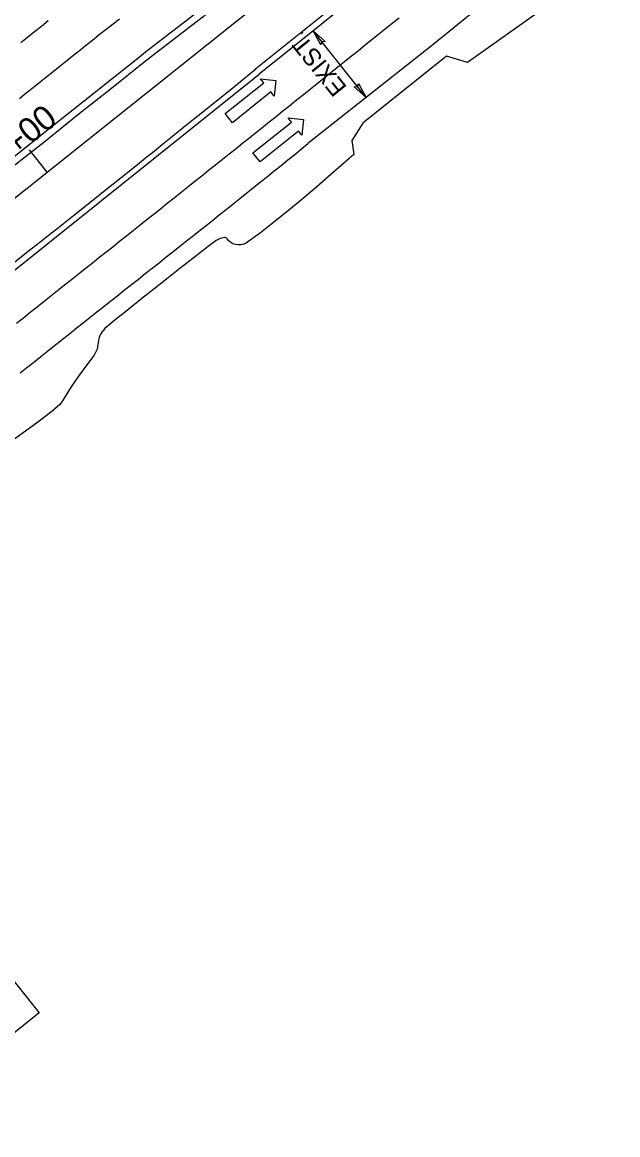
# Model space of a CAD drawing. Extents: x 472216 to 481979, y 489069 to 507339.
# Drawn here: x 473957 to 474126.1, y 506201.2 to 506517.1 of the extents above; entities that cross this region are included whole.
import ezdxf

# ---------------------------------------------------------------- set-up
doc = ezdxf.new("R2010")
doc.units = 0
for name, color, linetype in [('Exist Horizontal Alignment Point', 7, 'Continuous'), ('Prop Drainage Structure Outlet Berm Ditch 850 10 CELL', 7, 'Continuous'), ('Prop Drainage Structure Pipe CSP 15in', 7, 'Continuous'), ('Prop Drainage Structure Pipe RCP 24in Class III Label', 7, 'Continuous'), ('Prop Drainage Structure Pipe Side Drain 15in Label', 7, 'Continuous'), ('Prop Erosion Embankment Toe Protection CELL', 7, 'Continuous'), ('Prop Erosion Embankment Toe Protection Label', 7, 'Continuous'), ('Sheet Block Revision CELL', 7, 'Continuous'), ('Sheet North Arrow Point CELL', 7, 'Continuous'), ('Sheet Profile Grid Major CELL', 7, 'Continuous'), ('Sheet Profile Grid Minor CELL', 7, 'Continuous')]:
    doc.layers.add(name, color=color, linetype=linetype)

msp = doc.modelspace()

# ---------------------------------------------------------------- linework, layer by layer
at = {"layer": 'Exist Horizontal Alignment Point'}
msp.add_lwpolyline([(473898.73, 506222.19), (473943.81, 506258.27), (473961.81, 506235.77), (473916.74, 506199.7)], close=True, dxfattribs=at)
at = {"layer": 'Prop Drainage Structure Outlet Berm Ditch 850 10 CELL'}
for points in [[(474041.82, 506510.61), (474039.61, 506514.61), (474043.07, 506511.57), (474042.08, 506511.52)], [(474052.49, 506499.69), (474054.7, 506495.7), (474051.24, 506498.73), (474052.23, 506498.78)]]:
    msp.add_lwpolyline(points, close=True, dxfattribs=at)
at = {"layer": 'Prop Drainage Structure Pipe RCP 24in Class III Label'}
msp.add_line((473804.09, 506326.04), (474024.32, 506502.31), dxfattribs=at)
for points in [[(474370.72, 506764.71), (474340.99, 506743.68), (474302.6, 506716.52), (474269.35, 506692.49), (474236.2, 506668.03), (474201.05, 506641.52), (474163.16, 506612.28), (474127.52, 506584.26), (474093.1, 506557.25), (474059.03, 506530.23), (474024.32, 506502.31)], [(474384.66, 506744.82), (474356.58, 506725.38), (474317.77, 506697.98), (474283.49, 506673.01), (474250.94, 506648.79), (474215.97, 506622.54), (474177.15, 506592.68), (474142.36, 506565.08), (474107.83, 506538.54), (474073.61, 506510.68), (474038.16, 506482.59)], [(474009.26, 506521.83), (473992, 506508.53), (473990.3, 506507.18), (473981.12, 506499.85), (473971.51, 506492.2), (473962.33, 506484.88), (473952.75, 506477.25), (473943.6, 506469.95), (473934.44, 506462.65), (473924.91, 506455.03), (473915.79, 506447.72), (473906.27, 506440.08), (473897.18, 506432.8), (473888.11, 506425.54), (473877.44, 506416.99), (473868.47, 506409.76), (473855.37, 506399.15), (473839.04, 506386.02), (473812.65, 506364.8), (473778.08, 506337.11), (473740.52, 506306.99), (473705.74, 506279.1), (473689.48, 506266.16)], [(473956.41, 506417.48), (473958.37, 506419.04), (473960.32, 506420.59), (473962.28, 506422.15), (473964.23, 506423.71), (473966.18, 506425.27), (473968.14, 506426.82), (473968.45, 506427.07), (473970.41, 506428.63), (473972.37, 506430.18), (473974.33, 506431.73), (473976.29, 506433.28), (473978.24, 506434.83), (473980.2, 506436.38), (473982.16, 506437.93), (473984.12, 506439.49), (473986.08, 506441.04), (473988.03, 506442.59), (473989.99, 506444.14), (473991.95, 506445.69), (473993.91, 506447.24), (473995.87, 506448.79), (473997.83, 506450.35), (473999.78, 506451.9), (474001.74, 506453.45), (474003.7, 506455), (474005.66, 506456.55), (474007.62, 506458.1), (474009.58, 506459.65), (474011.02, 506460.8), (474012.97, 506462.36), (474014.92, 506463.92), (474016.87, 506465.48), (474018.82, 506467.04), (474020.77, 506468.6), (474022.72, 506470.16), (474024.68, 506471.72), (474026.63, 506473.28), (474028.58, 506474.84), (474030.53, 506476.4), (474032.48, 506477.96), (474034.43, 506479.52), (474038.16, 506482.59)]]:
    msp.add_lwpolyline(points, dxfattribs=at)
at = {"layer": 'Prop Drainage Structure Pipe Side Drain 15in Label'}
for p, q in [((474014.63, 506491.12), (474025.58, 506499.84)), ((474025.58, 506499.84), (474024.64, 506501.02)), ((474024.64, 506501.02), (474029.04, 506500.56)), ((474029.04, 506500.56), (474028.57, 506496.09)), ((474027.64, 506497.26), (474016.69, 506488.54)), ((474028.57, 506496.09), (474027.64, 506497.26)), ((474016.69, 506488.54), (474014.63, 506491.12)), ((474022.49, 506480), (474033.44, 506488.72)), ((474033.44, 506488.72), (474032.51, 506489.9)), ((474032.51, 506489.9), (474036.9, 506489.44)), ((474036.9, 506489.44), (474036.43, 506484.97)), ((474035.5, 506486.14), (474024.55, 506477.42)), ((474036.43, 506484.97), (474035.5, 506486.14)), ((474024.55, 506477.42), (474022.49, 506480))]:
    msp.add_line(p, q, dxfattribs=at)
at = {"layer": 'Prop Erosion Embankment Toe Protection CELL'}
for points in [[(474369.75, 506766.1), (474340.05, 506745.13), (474301.85, 506717.98), (474268.33, 506693.86), (474235.43, 506669.19), (474200.05, 506642.68), (474162.47, 506613.64), (474126.28, 506585.83), (474091.81, 506558.75), (474057.86, 506531.55), (474023.33, 506503.79)], [(474387.6, 506740.62), (474358.36, 506719.73), (474320.79, 506693.67), (474285.93, 506668.84), (474254.31, 506645.41), (474219.39, 506618.59), (474216.67, 506612.87), (474216.4, 506608.76), (474194.01, 506592.14), (474188.13, 506593.85), (474180.54, 506588.65), (474145.41, 506561.02), (474111.38, 506534.37), (474107.89, 506531.62), (474108.56, 506523.49), (474083.47, 506505.59), (474077.48, 506507.4), (474053.73, 506488.4), (474050.59, 506483.44), (474051.16, 506479.54), (474044.66, 506473.86)], [(474010.48, 506520.25), (473993.23, 506506.96), (473991.54, 506505.62), (473982.36, 506498.29), (473972.76, 506490.64), (473963.58, 506483.31), (473954, 506475.69), (473944.84, 506468.38), (473935.69, 506461.09), (473926.16, 506453.46), (473917.05, 506446.16), (473907.52, 506438.52), (473898.43, 506431.24), (473889.36, 506423.98), (473878.69, 506415.43), (473869.73, 506408.21), (473856.63, 506397.6), (473840.3, 506384.46), (473813.9, 506363.24), (473779.33, 506335.55), (473741.77, 506305.43), (473706.99, 506277.53), (473690.73, 506264.59)], [(473954.89, 506449.01), (473959.59, 506452.73), (473962, 506454.63), (473964.4, 506456.53), (473966.8, 506458.43), (473969.2, 506460.34), (473971.58, 506462.23), (473976.17, 506465.89), (473980.6, 506469.43), (473985.1, 506473.01), (473989.71, 506476.67), (473992.06, 506478.55), (473994.44, 506480.46), (473996.85, 506482.41), (473999.25, 506484.35), (474003.89, 506488.09), (474008.32, 506491.65), (474012.62, 506495.09), (474016.83, 506498.45), (474023.33, 506503.79)], [(474044.66, 506473.86), (474039.89, 506469.62), (474035.32, 506465.81), (474031.23, 506462.47), (474027.53, 506459.51), (474024.66, 506457.26), (474020.73, 506454.46), (474020.31, 506454.24), (474019.9, 506454.08), (474019.5, 506453.96), (474019.1, 506453.9), (474018.33, 506453.87), (474017.55, 506453.94), (474017.17, 506454.01), (474016.83, 506454.13), (474016.52, 506454.29), (474016.24, 506454.48), (474015.76, 506454.91), (474015.56, 506455.13), (474015.23, 506455.55), (474014.97, 506455.81), (474014.77, 506455.9), (474014.47, 506455.91), (474014.08, 506455.86), (474013.68, 506455.78), (474013.27, 506455.66), (474012.87, 506455.51), (474012.46, 506455.32), (474012.05, 506455.06), (474009.84, 506453.38), (474005.47, 506450), (474001.81, 506447.15), (473997.98, 506444.15), (473994.36, 506441.3), (473990.95, 506438.6), (473986.31, 506434.86), (473983.89, 506432.91), (473980.51, 506430.13), (473980.05, 506429.62), (473979.58, 506429.02), (473979.18, 506428.34), (473978.86, 506427.58), (473978.64, 506426.75), (473978.27, 506424.26), (473978.14, 506423.86), (473977.96, 506423.45), (473977.43, 506422.54), (473975.4, 506419.77), (473973, 506416.57), (473970.9, 506413.58), (473968.31, 506409.28), (473967.67, 506408.54), (473965.38, 506406.5), (473961.07, 506403.26), (473957.3, 506400.49), (473953.15, 506397.48)]]:
    msp.add_lwpolyline(points, dxfattribs=at)
at = {"layer": 'Prop Erosion Embankment Toe Protection Label'}
for points in [[(473955.38, 506431.63), (473957.34, 506433.18), (473959.3, 506434.74), (473961.25, 506436.29), (473963.21, 506437.85), (473965.1, 506439.35), (473967.06, 506440.91), (473969.02, 506442.46), (473970.97, 506444.01), (473972.93, 506445.57), (473974.88, 506447.12), (473976.84, 506448.68), (473978.8, 506450.23), (473980.75, 506451.78), (473982.71, 506453.34), (473984.67, 506454.89), (473986.62, 506456.45), (473988.58, 506458), (473990.54, 506459.55), (473992.49, 506461.11), (473994.45, 506462.66), (473996.26, 506464.11), (473998.22, 506465.67), (474000.17, 506467.22), (474002.12, 506468.78), (474004.07, 506470.34), (474006.03, 506471.9), (474007.98, 506473.46), (474009.93, 506475.02), (474011.88, 506476.58), (474013.84, 506478.14), (474015.79, 506479.7), (474017.74, 506481.25), (474019.69, 506482.81), (474021.65, 506484.37), (474023.6, 506485.93), (474025.55, 506487.49), (474027.13, 506488.75), (474029.08, 506490.32), (474031.03, 506491.88), (474032.98, 506493.45), (474034.93, 506495.01), (474036.88, 506496.57), (474038.83, 506498.14), (474040.77, 506499.7), (474042.72, 506501.26), (474044.67, 506502.83), (474046.62, 506504.39), (474048.57, 506505.96), (474050.52, 506507.52), (474052.46, 506509.08), (474054.41, 506510.65), (474056.36, 506512.21), (474058.17, 506513.66), (474060.12, 506515.23), (474062.07, 506516.79), (474064.02, 506518.35)], [(473984.6, 506517.98), (473982.81, 506516.56), (473980.86, 506515), (473978.91, 506513.44), (473976.96, 506511.88), (473975.01, 506510.33), (473973.63, 506509.23), (473971.68, 506507.68), (473969.73, 506506.12), (473967.77, 506504.56), (473965.82, 506503.01), (473964.03, 506501.59), (473962.08, 506500.03), (473960.13, 506498.47), (473958.17, 506496.91), (473956.22, 506495.35)], [(473964.4, 506517.45), (473962.45, 506515.89), (473960.5, 506514.33), (473958.55, 506512.77), (473956.59, 506511.21)]]:
    msp.add_lwpolyline(points, dxfattribs=at)
at = {"layer": 'Sheet Block Revision CELL'}
msp.add_line((474054.7, 506495.7), (474039.61, 506514.61), dxfattribs=at)
at = {"layer": 'Sheet North Arrow Point CELL'}
msp.add_line((473181.18, 505850.11), (474073.29, 506561.61), dxfattribs=at)
at = {"layer": 'Sheet Profile Grid Minor CELL'}
msp.add_line((473964.11, 506474.54), (473959.12, 506480.79), dxfattribs=at)

# ---------------------------------------------------------------- texts
at = {"layer": 'Prop Drainage Structure Pipe CSP 15in'}
msp.add_text('EXIST.', height=5, rotation=128.9644, dxfattribs=at).set_placement((474049.42, 506498.59))
at = {"layer": 'Sheet Profile Grid Major CELL'}
msp.add_text('30+00', height=7, rotation=38.5744, dxfattribs=at).set_placement((473946.91, 506472.33))

doc.saveas('drawing.dxf')
